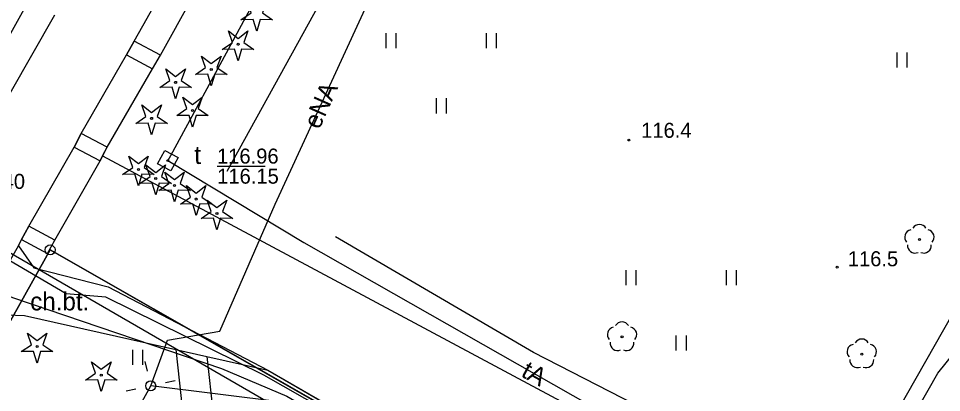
# Model space of a CAD drawing. Extents: x 6434771 to 6436222, y 5663454 to 5664782.
# Drawn here: x 6435547.81 to 6435593.8, y 5664039.95 to 5664058.62 of the extents above; entities that cross this region are included whole.
import ezdxf

# ---------------------------------------------------------------- set-up
doc = ezdxf.new("R2010")
doc.units = 0
for name, color, linetype in [('Warstwa 1', 7, 'Continuous'), ('Warstwa 10', 7, 'Continuous'), ('Warstwa 11', 7, 'Continuous'), ('Warstwa 12', 7, 'Continuous'), ('Warstwa 13', 7, 'Continuous'), ('Warstwa 14', 7, 'Continuous'), ('Warstwa 2', 7, 'Continuous'), ('Warstwa 25', 7, 'Continuous'), ('Warstwa 4', 7, 'Continuous'), ('Warstwa 5', 7, 'Continuous'), ('Warstwa 6', 7, 'Continuous'), ('Warstwa 7', 7, 'Continuous'), ('Warstwa 9', 7, 'Continuous')]:
    doc.layers.add(name, color=color, linetype=linetype)

msp = doc.modelspace()

# ---------------------------------------------------------------- linework, layer by layer
at = {"layer": 'Warstwa 1'}
for p, q in [((6435541.744, 5664033.383), (6435549.389, 5664047.071)), ((6435541.744, 5664033.383), (6435549.389, 5664047.071)), ((6435549.389, 5664047.071), (6435585.542, 5664026.395)), ((6435549.389, 5664047.071), (6435585.542, 5664026.395))]:
    msp.add_line(p, q, dxfattribs=at)
for points in [[(6435553.191, 5664056.802), (6435554.494, 5664056.098), (6435554.885, 5664056.779), (6435553.585, 5664057.481)], [(6435550.581, 5664052.204), (6435551.876, 5664051.518), (6435552.24, 5664052.192), (6435550.945, 5664052.884)], [(6435547.959, 5664047.592), (6435549.26, 5664046.885), (6435549.625, 5664047.556), (6435548.331, 5664048.259)]]:
    msp.add_lwpolyline(points, close=True, dxfattribs=at)
at = {"layer": 'Warstwa 10'}
for points in [[(6435558.897, 5664058.552), (6435559.399, 5664058.899), (6435559.197, 5664059.475), (6435559.682, 5664059.105), (6435560.167, 5664059.475), (6435559.965, 5664058.899), (6435560.467, 5664058.552), (6435559.857, 5664058.566), (6435559.682, 5664057.982), (6435559.507, 5664058.566)], [(6435557.969, 5664057.074), (6435558.471, 5664057.421), (6435558.269, 5664057.997), (6435558.754, 5664057.627), (6435559.239, 5664057.997), (6435559.037, 5664057.421), (6435559.539, 5664057.074), (6435558.929, 5664057.088), (6435558.754, 5664056.504), (6435558.579, 5664057.088)], [(6435556.634, 5664055.82), (6435557.136, 5664056.167), (6435556.934, 5664056.743), (6435557.419, 5664056.373), (6435557.904, 5664056.743), (6435557.702, 5664056.167), (6435558.204, 5664055.82), (6435557.594, 5664055.834), (6435557.419, 5664055.25), (6435557.244, 5664055.834)], [(6435554.858, 5664055.175), (6435555.36, 5664055.522), (6435555.158, 5664056.098), (6435555.643, 5664055.728), (6435556.128, 5664056.098), (6435555.926, 5664055.522), (6435556.428, 5664055.175), (6435555.818, 5664055.189), (6435555.643, 5664054.605), (6435555.468, 5664055.189)], [(6435555.699, 5664053.771), (6435556.201, 5664054.118), (6435555.999, 5664054.694), (6435556.484, 5664054.324), (6435556.969, 5664054.694), (6435556.767, 5664054.118), (6435557.269, 5664053.771), (6435556.659, 5664053.785), (6435556.484, 5664053.201), (6435556.309, 5664053.785)], [(6435553.662, 5664053.379), (6435554.164, 5664053.726), (6435553.962, 5664054.302), (6435554.447, 5664053.932), (6435554.932, 5664054.302), (6435554.73, 5664053.726), (6435555.232, 5664053.379), (6435554.622, 5664053.393), (6435554.447, 5664052.809), (6435554.272, 5664053.393)], [(6435553.003, 5664050.833), (6435553.505, 5664051.18), (6435553.303, 5664051.756), (6435553.788, 5664051.386), (6435554.273, 5664051.756), (6435554.071, 5664051.18), (6435554.573, 5664050.833), (6435553.963, 5664050.847), (6435553.788, 5664050.263), (6435553.613, 5664050.847)], [(6435553.865, 5664050.385), (6435554.367, 5664050.732), (6435554.165, 5664051.308), (6435554.65, 5664050.938), (6435555.135, 5664051.308), (6435554.933, 5664050.732), (6435555.435, 5664050.385), (6435554.825, 5664050.399), (6435554.65, 5664049.815), (6435554.475, 5664050.399)], [(6435554.805, 5664050.035), (6435555.307, 5664050.382), (6435555.105, 5664050.958), (6435555.59, 5664050.588), (6435556.075, 5664050.958), (6435555.873, 5664050.382), (6435556.375, 5664050.035), (6435555.765, 5664050.049), (6435555.59, 5664049.465), (6435555.415, 5664050.049)], [(6435555.885, 5664049.355), (6435556.387, 5664049.702), (6435556.185, 5664050.278), (6435556.67, 5664049.908), (6435557.155, 5664050.278), (6435556.953, 5664049.702), (6435557.455, 5664049.355), (6435556.845, 5664049.369), (6435556.67, 5664048.785), (6435556.495, 5664049.369)], [(6435556.917, 5664048.636), (6435557.419, 5664048.983), (6435557.217, 5664049.559), (6435557.702, 5664049.189), (6435558.187, 5664049.559), (6435557.985, 5664048.983), (6435558.487, 5664048.636), (6435557.877, 5664048.65), (6435557.702, 5664048.066), (6435557.527, 5664048.65)], [(6435547.955, 5664041.995), (6435548.457, 5664042.342), (6435548.255, 5664042.918), (6435548.74, 5664042.548), (6435549.225, 5664042.918), (6435549.023, 5664042.342), (6435549.525, 5664041.995), (6435548.915, 5664042.009), (6435548.74, 5664041.425), (6435548.565, 5664042.009)], [(6435551.156, 5664040.569), (6435551.658, 5664040.916), (6435551.456, 5664041.492), (6435551.941, 5664041.122), (6435552.426, 5664041.492), (6435552.224, 5664040.916), (6435552.726, 5664040.569), (6435552.116, 5664040.583), (6435551.941, 5664039.999), (6435551.766, 5664040.583)]]:
    msp.add_lwpolyline(points, close=True, dxfattribs=at)
msp.add_lwpolyline([(6435496.49, 5663969.031), (6435500.23, 5663976.24), (6435503.74, 5663982.62), (6435511.43, 5663978.26), (6435514.06, 5663981.12), (6435520.38, 5663977.64), (6435546.9, 5663962.77), (6435554.45, 5663958.55), (6435566.67, 5663980.91), (6435578.32, 5664002.42), (6435588.52, 5664021.13), (6435584.49, 5664024.31), (6435582.21, 5664026.18), (6435582.15, 5664028.22), (6435560.04, 5664040.82), (6435552.17, 5664044.71), (6435550.19, 5664044.88), (6435539.09, 5664051.38), (6435529.8, 5664056.9), (6435522.03, 5664043.07), (6435515.18, 5664031.14), (6435505.855, 5664036.42)], dxfattribs=at)
for centre, radius in [((6435558.754, 5664057.329), 0.05), ((6435557.419, 5664056.075), 0.05), ((6435555.643, 5664055.43), 0.05), ((6435556.484, 5664054.026), 0.05), ((6435554.447, 5664053.634), 0.05), ((6435553.788, 5664051.088), 0.05), ((6435554.65, 5664050.64), 0.05), ((6435555.59, 5664050.29), 0.05), ((6435556.67, 5664049.61), 0.05), ((6435557.702, 5664048.891), 0.05), ((6435549.389, 5664047.071), 0.25), ((6435548.74, 5664042.25), 0.05), ((6435551.941, 5664040.824), 0.05)]:
    msp.add_circle(centre, radius, dxfattribs=at)
at = {"layer": 'Warstwa 11'}
for centre in [(6435592.695, 5664047.592), (6435577.88, 5664042.73), (6435589.824, 5664041.874)]:
    msp.add_circle(centre, 0.05, dxfattribs=at)
for centre, start, end in [((6435592.338, 5664047.708), 102.1471, 221.8529), ((6435592.695, 5664047.967), 30.1471, 149.8529), ((6435593.052, 5664047.708), 318.1471, 77.8529), ((6435592.475, 5664047.289), 174.1471, 293.8529), ((6435592.915, 5664047.289), 246.1471, 5.8529), ((6435577.88, 5664043.105), 30.1471, 149.8529), ((6435577.523, 5664042.846), 102.1471, 221.8529), ((6435578.237, 5664042.846), 318.1471, 77.8529), ((6435577.66, 5664042.427), 174.1471, 293.8529), ((6435578.1, 5664042.427), 246.1471, 5.8529), ((6435589.824, 5664042.249), 30.1471, 149.8529), ((6435589.467, 5664041.99), 102.1471, 221.8529), ((6435590.181, 5664041.99), 318.1471, 77.8529), ((6435589.604, 5664041.571), 174.1471, 293.8529), ((6435590.044, 5664041.571), 246.1471, 5.8529)]:
    msp.add_arc(centre, 0.375, start, end, dxfattribs=at)
at = {"layer": 'Warstwa 12'}
for points in [[(6435554.4, 5664040.29), (6435555.237, 5664042.576), (6435557.85, 5664043.012), (6435560.597, 5664049.36), (6435565.468, 5664059.949), (6435568.83, 5664066.411), (6435571.54, 5664071.734), (6435569.336, 5664073.9), (6435574.347, 5664083.888), (6435579.805, 5664093.765), (6435581.708, 5664099.211), (6435587.702, 5664117.494), (6435589.081, 5664121.815), (6435590.394, 5664129.486), (6435592.115, 5664144.175), (6435592.288, 5664152.329), (6435593.379, 5664155.102)], [(6435589.944, 5664134.799), (6435589.791, 5664134.271), (6435588.233, 5664128.919), (6435581.44, 5664108.794), (6435578.284, 5664099.767), (6435573.712, 5664086.343), (6435573.582, 5664086.106), (6435573.454, 5664085.868), (6435568.958, 5664077.552), (6435561.799, 5664063.628), (6435555.383, 5664051.762), (6435555.255, 5664051.525)], [(6435584.104, 5664026.804), (6435582.393, 5664027.697), (6435581.227, 5664028.33), (6435581.858, 5664029.38), (6435583.16, 5664031.72), (6435584.276, 5664033.689), (6435584.894, 5664034.688), (6435586.447, 5664034.14), (6435588.009, 5664033.633), (6435589.24, 5664033.18), (6435590.317, 5664035.007), (6435592.041, 5664038.149), (6435593.62, 5664040.929), (6435594.924, 5664042.558), (6435596.597, 5664044.672), (6435598.022, 5664046.383), (6435598.517, 5664046.764), (6435600.357, 5664049.974), (6435601.777, 5664052.492), (6435603.566, 5664055.69), (6435605.052, 5664058.362), (6435606.905, 5664061.66)], [(6435532.749, 5664055.402), (6435583.488, 5664026.02), (6435583.708, 5664026.137)], [(6435529.717, 5664053.736), (6435530.11, 5664053.54), (6435539.19, 5664048.35), (6435547.51, 5664044.7), (6435557.93, 5664041.16), (6435561.19, 5664039.77), (6435581.66, 5664027.8), (6435579.44, 5664024.07), (6435588.57, 5664018.68), (6435549.92, 5663948.49), (6435517.04, 5663966.93), (6435509.95, 5663967.22), (6435503.12, 5663971.79), (6435502.81, 5663971.98)], [(6435555.255, 5664051.525), (6435562.025, 5664047.445), (6435578.931, 5664037.818), (6435586.976, 5664033.455), (6435587.223, 5664033.348), (6435587.471, 5664033.241), (6435597.711, 5664028.805), (6435622.04, 5664018.31), (6435626.534, 5664016.25), (6435627.943, 5664015.575), (6435632.842, 5664014.825), (6435642.86, 5664011.184), (6435654.757, 5664007.565), (6435659.258, 5664006.357), (6435669.937, 5664002.805), (6435675.687, 5664000.806), (6435678.192, 5663999.08), (6435678.257, 5663998.996)], [(6435550.454, 5663964.565), (6435521.99, 5663980.58), (6435533.31, 5664000.77), (6435540.83, 5664014.1), (6435540.62, 5664015.68), (6435543.44, 5664020.43), (6435554.4, 5664040.29)], [(6435583.708, 5664026.137), (6435583.3, 5664026.54), (6435561.08, 5664039.46), (6435554.4, 5664040.29)]]:
    msp.add_lwpolyline(points, dxfattribs=at)
at = {"layer": 'Warstwa 13'}
for centre in [(6435578.219, 5664052.553), (6435588.596, 5664046.213)]:
    msp.add_circle(centre, 0.045, dxfattribs=at)
at = {"layer": 'Warstwa 14'}
msp.add_line((6435557.706, 5664051.251), (6435560.107, 5664051.251), dxfattribs=at)
msp.add_circle((6435555.255, 5664051.525), 0.045, dxfattribs=at)
at = {"layer": 'Warstwa 2'}
msp.add_circle((6435554.4, 5664040.29), 0.25, dxfattribs=at)
at = {"layer": 'Warstwa 4'}
for points in [[(6435579.596, 5664104.649), (6435577.123, 5664085.338), (6435558.197, 5664050.985)], [(6435573.463, 5664041.949), (6435563.61, 5664047.731)], [(6435554.239, 5664041.023), (6435554.132, 5664041.511)], [(6435586.807, 5664035.105), (6435573.463, 5664041.949)], [(6435553.667, 5664040.129), (6435553.179, 5664040.022)], [(6435555.133, 5664040.451), (6435555.621, 5664040.558)]]:
    msp.add_lwpolyline(points, dxfattribs=at)
msp.add_lwpolyline([(6435554.747, 5664051.371), (6435555.101, 5664052.033), (6435555.763, 5664051.679), (6435555.409, 5664051.017)], close=True, dxfattribs=at)
at = {"layer": 'Warstwa 5'}
for p, q in [((6435554.885, 5664056.779), (6435557.12, 5664060.806)), ((6435546.139, 5664055.572), (6435548.35, 5664059.526)), ((6435566.13, 5664057.134), (6435566.13, 5664057.884)), ((6435566.63, 5664057.134), (6435566.63, 5664057.884)), ((6435571.13, 5664057.134), (6435571.13, 5664057.884)), ((6435571.63, 5664057.134), (6435571.63, 5664057.884)), ((6435554.494, 5664056.098), (6435554.885, 5664056.779)), ((6435591.581, 5664056.177), (6435591.581, 5664056.927)), ((6435592.081, 5664056.177), (6435592.081, 5664056.927)), ((6435552.24, 5664052.192), (6435554.494, 5664056.098)), ((6435568.63, 5664053.884), (6435568.63, 5664054.634)), ((6435569.13, 5664053.884), (6435569.13, 5664054.634)), ((6435552.006, 5664051.758), (6435552.24, 5664052.192)), ((6435552.006, 5664051.758), (6435588.324, 5664032.302)), ((6435578.085, 5664045.308), (6435578.085, 5664046.058)), ((6435578.585, 5664045.308), (6435578.585, 5664046.058)), ((6435583.085, 5664045.308), (6435583.085, 5664046.058)), ((6435583.585, 5664045.308), (6435583.585, 5664046.058)), ((6435545.861, 5664043.894), (6435548.12, 5664043.796)), ((6435548.12, 5664043.796), (6435555.645, 5664042.102)), ((6435580.585, 5664042.058), (6435580.585, 5664042.808)), ((6435581.085, 5664042.058), (6435581.085, 5664042.808)), ((6435553.512, 5664041.33), (6435553.512, 5664042.08)), ((6435554.012, 5664041.33), (6435554.012, 5664042.08)), ((6435555.645, 5664042.102), (6435556.058, 5664038.33)), ((6435557.193, 5664041.753), (6435560.228, 5664041.07)), ((6435557.193, 5664041.753), (6435559.494, 5664021.659)), ((6435560.228, 5664041.07), (6435573.083, 5664033.67))]:
    msp.add_line(p, q, dxfattribs=at)
at = {"layer": 'Warstwa 6'}
for points in [[(6435363.609, 5664077.113), (6435387.426, 5664119.857), (6435413.31, 5664105.924), (6435427.196, 5664098.076), (6435493.063, 5664060.99), (6435506.96, 5664053.173), (6435525.231, 5664042.382), (6435541.744, 5664033.383), (6435549.389, 5664047.071), (6435585.542, 5664026.395), (6435623.165, 5664009.022), (6435627.073, 5664014.655), (6435637.85, 5664030.095), (6435641.864, 5664030.387), (6435649.263, 5664050.158), (6435652.299, 5664065.522)], [(6435421.61, 5663811.04), (6435514.97, 5663977.09), (6435575.72, 5663942.78), (6435579.487, 5663948.005), (6435603.636, 5663981.906), (6435623.165, 5664009.022), (6435585.542, 5664026.395), (6435549.389, 5664047.071), (6435541.744, 5664033.383), (6435525.231, 5664042.382), (6435506.96, 5664053.173), (6435493.063, 5664060.99), (6435427.196, 5664098.076), (6435413.31, 5664105.924), (6435387.426, 5664119.857), (6435363.609, 5664077.113)]]:
    msp.add_lwpolyline(points, dxfattribs=at)
msp.add_circle((6435555.255, 5664051.525), 0.045, dxfattribs=at)
at = {"layer": 'Warstwa 7'}
msp.add_lwpolyline([(6435589.296, 5664034.963), (6435641.592, 5664127.095)], dxfattribs=at)
at = {"layer": 'Warstwa 9'}
for p, q in [((6435553.585, 5664057.481), (6435555.836, 5664061.542)), ((6435547.406, 5664054.89), (6435549.624, 5664058.799)), ((6435553.191, 5664056.802), (6435553.585, 5664057.481)), ((6435550.945, 5664052.884), (6435553.191, 5664056.802)), ((6435550.581, 5664052.204), (6435550.945, 5664052.884)), ((6435548.331, 5664048.259), (6435550.581, 5664052.204)), ((6435551.876, 5664051.518), (6435552.006, 5664051.758)), ((6435552.006, 5664051.758), (6435588.324, 5664032.302)), ((6435549.625, 5664047.556), (6435551.876, 5664051.518)), ((6435547.959, 5664047.592), (6435548.331, 5664048.259)), ((6435547.822, 5664047.27), (6435547.959, 5664047.592)), ((6435547.822, 5664047.27), (6435547.959, 5664047.592)), ((6435547.959, 5664047.592), (6435549.26, 5664046.885)), ((6435549.26, 5664046.885), (6435549.625, 5664047.556)), ((6435546.359, 5664044.751), (6435547.822, 5664047.27)), ((6435546.359, 5664044.751), (6435547.822, 5664047.27)), ((6435547.822, 5664047.27), (6435548.579, 5664046.181)), ((6435547.822, 5664047.27), (6435548.579, 5664046.181)), ((6435548.579, 5664046.181), (6435552.283, 5664045.228)), ((6435548.579, 5664046.181), (6435552.283, 5664045.228)), ((6435552.283, 5664045.228), (6435560.228, 5664041.07)), ((6435552.283, 5664045.228), (6435560.228, 5664041.07)), ((6435545.861, 5664043.894), (6435548.12, 5664043.796)), ((6435548.12, 5664043.796), (6435555.645, 5664042.102)), ((6435555.645, 5664042.102), (6435557.193, 5664041.753)), ((6435555.645, 5664042.102), (6435556.059, 5664038.33)), ((6435555.645, 5664042.102), (6435557.193, 5664041.753)), ((6435557.193, 5664041.753), (6435559.494, 5664021.659)), ((6435557.193, 5664041.753), (6435560.228, 5664041.07)), ((6435560.228, 5664041.07), (6435573.084, 5664033.671))]:
    msp.add_line(p, q, dxfattribs=at)

# ---------------------------------------------------------------- texts
at = {"layer": 'Warstwa 13'}
for s, rotation, p in [('eNA', 65.9875, (6435562.797, 5664053.042)), ('tA', 331.0321, (6435572.799, 5664040.786))]:
    msp.add_text(s, height=0.9, rotation=rotation, dxfattribs=at).set_placement(p)
for s, p in [('116.4', (6435578.833, 5664052.664)), ('116.5', (6435589.126, 5664046.254))]:
    msp.add_text(s, height=0.75, dxfattribs=at).set_placement(p)
at = {"layer": 'Warstwa 14'}
msp.add_text('116.15', height=0.75, dxfattribs=at).set_placement((6435557.713, 5664050.376))
at = {"layer": 'Warstwa 25'}
msp.add_text('117.40', height=0.75, dxfattribs=at).set_placement((6435545.074, 5664050.115))
at = {"layer": 'Warstwa 5'}
msp.add_text('t', height=0.9, dxfattribs=at).set_placement((6435556.573, 5664051.358))
at = {"layer": 'Warstwa 6'}
msp.add_text('116.96', height=0.75, dxfattribs=at).set_placement((6435557.705, 5664051.376))
at = {"layer": 'Warstwa 9'}
msp.add_text('ch.bt.', height=0.9, dxfattribs=at).set_placement((6435548.399, 5664044.051))

doc.saveas('drawing.dxf')
